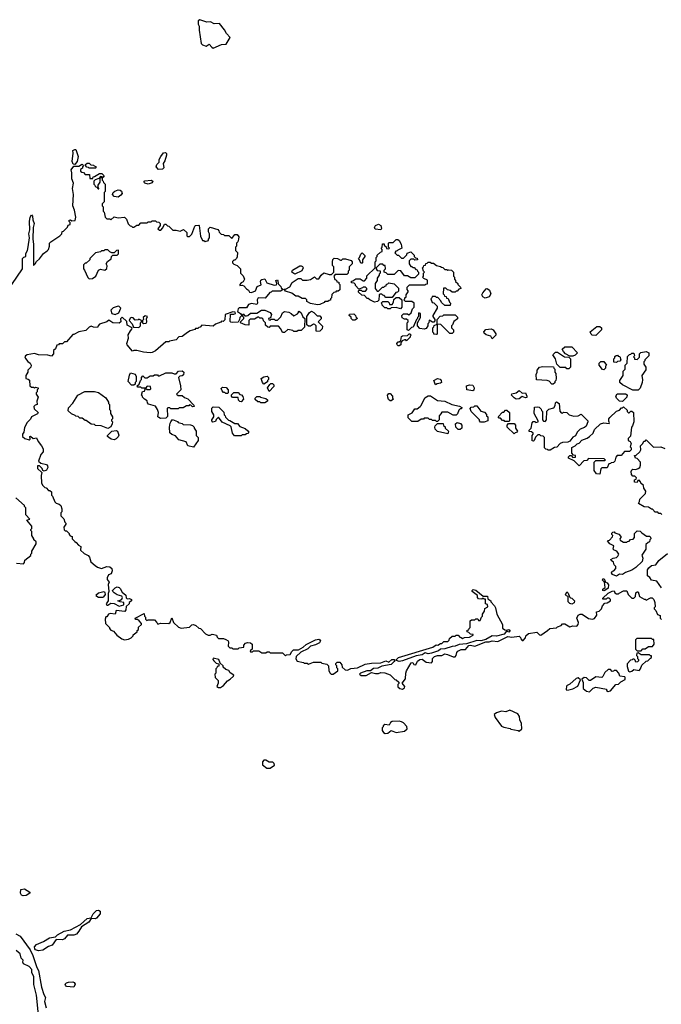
# Model space of a CAD drawing. Extents: x 2386423 to 2568864, y 578392 to 761999.
# Tile 427 of 454: x 2501622 to 2507830, y 703839 to 713368. Entities that reach past the tile are written whole.
import ezdxf

# ---------------------------------------------------------------- set-up
doc = ezdxf.new("R2010")
doc.units = 0

msp = doc.modelspace()

# ---------------------------------------------------------------- linework, layer by layer
at = {"layer": '0CON05XD'}
for points in [[(2503495, 713093.3), (2503575, 713126.2), (2503620.7, 713129.3), (2503660, 713195), (2503623.6, 713233.6), (2503605, 713270), (2503555, 713330), (2503505, 713327.5), (2503467, 713347), (2503433.6, 713343.6), (2503365, 713367.5), (2503347.5, 713355), (2503347.5, 713325), (2503357.5, 713305), (2503357.5, 713265), (2503378.3, 713138.3), (2503390, 713125), (2503425, 713110), (2503455, 713130), (2503480.7, 713100.7), (2503495, 713093.3)], [(2502155, 711967.5), (2502140.7, 711970.7), (2502129.2, 711995), (2502140, 712075), (2502137, 712103), (2502155, 712112.5), (2502165, 712110), (2502187.5, 712045), (2502177.5, 711995), (2502155, 711967.5)], [(2502965, 711917.5), (2502942.5, 711945), (2502950, 711965), (2502971.7, 711988.3), (2502972.5, 712015), (2502987.5, 712045), (2503015, 712077.5), (2503031.7, 712081.7), (2503041.7, 712071.7), (2503042.5, 712055), (2503025, 712000), (2503010, 711975), (2503017.5, 711935), (2503005, 711920), (2502965, 711917.5)], [(2501547.5, 710805), (2501650, 710955), (2501650, 711055), (2501661.7, 711068.3), (2501680, 711075), (2501680, 711105), (2501697.5, 711135), (2501705, 711170), (2501715.8, 711255), (2501711.1, 711295), (2501718.6, 711335), (2501715.6, 711415), (2501722.9, 711455), (2501735, 711480), (2501746.8, 711466.8), (2501749.1, 711429.1), (2501761.1, 711395), (2501753, 711357), (2501747.5, 711245), (2501754.4, 711194.4), (2501755, 710990), (2501772.5, 711005), (2501783.6, 711026.4), (2501815, 711052.5), (2501853.6, 711106.4), (2501889.3, 711130.7), (2501900, 711145), (2501910, 711175), (2501910, 711205), (2501921.7, 711218.3), (2502010, 711275), (2502030, 711295), (2502031.7, 711318.3), (2502045, 711320), (2502085, 711360), (2502091.7, 711378.3), (2502110, 711385), (2502110, 711405), (2502100, 711415), (2502101.7, 711428.3), (2502115, 711430), (2502125, 711420), (2502157.5, 711425), (2502165.9, 711455.9), (2502153.3, 711525), (2502137.5, 711565), (2502143.3, 711675), (2502131.4, 711735), (2502142, 711785), (2502126.8, 711826.8), (2502127.1, 711885), (2502120.8, 711915), (2502145, 711950), (2502195, 711950), (2502220, 711965), (2502225, 711970), (2502240, 711955), (2502230, 711945), (2502228.3, 711931.7), (2502211.7, 711918.3), (2502211.7, 711901.7), (2502221.7, 711891.7), (2502238.3, 711888.3), (2502255, 711870), (2502298.3, 711868.3), (2502301.7, 711831.7), (2502328.3, 711831.7), (2502331.7, 711848.3), (2502345, 711850), (2502395, 711880), (2502418.3, 711878.3), (2502440, 711855), (2502425, 711840), (2502418.3, 711848.3), (2502405, 711850), (2502388.3, 711831.7), (2502351.7, 711818.3), (2502340, 711805), (2502340, 711775), (2502350, 711765), (2502351.7, 711751.7), (2502368.3, 711748.3), (2502381.7, 711731.7), (2502388.3, 711731.7), (2502388.3, 711738.3), (2502380, 711740), (2502380, 711765), (2502400, 711795), (2502400, 711840), (2502420, 711840), (2502420, 711815), (2502430, 711805), (2502431.7, 711791.7), (2502450, 711775), (2502450, 711705), (2502440, 711695), (2502440, 711605), (2502420, 711585), (2502420, 711565), (2502430, 711555), (2502430, 711515), (2502440, 711505), (2502450, 711455), (2502465, 711440), (2502495, 711440), (2502505, 711430), (2502535, 711460), (2502575, 711448.8), (2502636.4, 711456.4), (2502657, 711437), (2502671.7, 711391.7), (2502691.7, 711371.7), (2502705, 711370), (2502715, 711360), (2502725, 711360), (2502755, 711380), (2502775, 711380), (2502795, 711400), (2502855, 711400), (2502865, 711410), (2502895, 711410), (2502905, 711420), (2502935, 711420), (2502945, 711410), (2502968.3, 711408.3), (2502980, 711395), (2502980, 711375), (2502960, 711345), (2502975, 711330), (2502988.3, 711331.7), (2503008.3, 711351.7), (2503021.7, 711388.3), (2503035, 711390), (2503051.7, 711371.7), (2503065, 711370), (2503105, 711330), (2503135, 711330), (2503175, 711320), (2503208.3, 711338.3), (2503238.3, 711308.3), (2503240, 711275), (2503245, 711270), (2503265, 711270), (2503288.3, 711291.7), (2503315, 711370), (2503323, 711377), (2503355, 711380), (2503360, 711375), (2503373, 711273), (2503391.7, 711231.7), (2503405, 711230), (2503415, 711220), (2503448.3, 711231.7), (2503450, 711245), (2503460, 711255), (2503460, 711295), (2503450, 711315), (2503450, 711345), (2503465, 711360), (2503538.3, 711338.3), (2503550, 711325), (2503551.7, 711311.7), (2503571.7, 711291.7), (2503595, 711290), (2503605, 711280), (2503645, 711280), (2503675, 711250), (2503705, 711290), (2503725, 711290), (2503742.5, 711265), (2503737.5, 711245)], [(2502355, 711930), (2502295, 711930), (2502288.3, 711938.3), (2502271.7, 711941.7), (2502260, 711955), (2502260, 711965), (2502275, 711980), (2502295, 711980), (2502311.7, 711961.7), (2502335, 711960), (2502341.7, 711951.7), (2502358.3, 711948.3), (2502360, 711935), (2502355, 711930)], [(2502865, 711774.2), (2502832, 711785), (2502824, 711795), (2502831.4, 711808.6), (2502893.6, 711813.6), (2502910, 711805), (2502905, 711790), (2502865, 711774.2)], [(2502575, 711651.2), (2502536.2, 711656.2), (2502520, 711675), (2502527.5, 711695), (2502541.7, 711708.3), (2502575, 711720), (2502595, 711718.8), (2502608.3, 711708.3), (2502612, 711685), (2502601.2, 711668.8), (2502575, 711651.2)], [(2505115, 711332.5), (2505060, 711340), (2505053.8, 711355), (2505064.4, 711375.6), (2505095, 711389.4), (2505117, 711377), (2505124.3, 711345.7), (2505115, 711332.5)], [(2503737.5, 711245), (2503731.7, 711218.3), (2503720, 711205), (2503720, 711175), (2503710, 711165), (2503710, 711135), (2503730, 711115), (2503727, 711073), (2503720, 711055), (2503705, 711040), (2503695, 711040), (2503681.7, 711028.3), (2503680, 711015), (2503695, 711000), (2503725, 710990), (2503760, 710955), (2503760, 710915), (2503785, 710890), (2503796.4, 710856.4), (2503785, 710830), (2503765, 710820), (2503752.5, 710805), (2503752.5, 710795), (2503775, 710797.5), (2503791.2, 710791.2), (2503815, 710762.5), (2503835, 710750), (2503845, 710730), (2503865, 710727.5), (2503902.5, 710745), (2503920, 710785), (2503958.3, 710801.7), (2503951.2, 710835), (2503954.3, 710845.7), (2503965.8, 710854.2), (2503995, 710858.8), (2504012, 710822), (2504085, 710797.5), (2504108.3, 710801.7), (2504110, 710815), (2504100, 710845), (2504115, 710850), (2504120, 710845), (2504121.7, 710811.7), (2504150, 710785), (2504151.7, 710771.7), (2504170, 710755), (2504145, 710740), (2504065, 710740), (2504055, 710730), (2504041.7, 710728.3), (2503997.5, 710672.5), (2503930, 710675), (2503920, 710655), (2503922.5, 710625), (2503915, 710610), (2503865, 710620), (2503835, 710610), (2503815, 710580), (2503745, 710580), (2503735, 710570), (2503730, 710545), (2503760, 710525), (2503770, 710505), (2503753, 710487), (2503750, 710465), (2503735, 710440), (2503685, 710437.5), (2503665, 710440), (2503658.3, 710448.3), (2503661.7, 710518.3), (2503695, 710517.5), (2503710, 710525), (2503707, 710537), (2503685, 710540), (2503610, 710515), (2503608.3, 710461.7), (2503591.7, 710448.3), (2503575, 710450), (2503568.3, 710441.7), (2503515, 710420), (2503495, 710400), (2503385, 710410), (2503368.3, 710391.7), (2503355, 710390), (2503345, 710380), (2503321.7, 710378.3), (2503315, 710370), (2503273, 710357), (2503245, 710340), (2503195, 710300), (2503161.7, 710298.3), (2503135, 710270), (2503073, 710257), (2503065, 710250), (2503035, 710250), (2502936.1, 710163.9), (2502905, 710146.7), (2502885, 710143.3), (2502820.7, 710150.7), (2502755, 710167.5), (2502725, 710167.5), (2502715, 710160), (2502661.7, 710221.7), (2502660, 710235), (2502673.3, 710285), (2502673, 710317), (2502693, 710357), (2502708.3, 710371.7), (2502710, 710385), (2502661.7, 710411.7), (2502658.3, 710448.3), (2502615, 710490), (2502598.3, 710471.7), (2502600, 710445), (2502585, 710430), (2502523.6, 710433.6), (2502485, 710460), (2502465, 710443.3), (2502395, 710420), (2502380, 710405), (2502375, 710390), (2502335, 710392.5), (2502315, 710402.5), (2502295, 710392.5), (2502261.7, 710358.3), (2502193, 710347), (2502145, 710320), (2502135, 710320), (2502075, 710250), (2502055, 710250), (2502035, 710230), (2502005, 710230), (2501998.3, 710221.7), (2501981.7, 710218.3), (2501968.3, 710181.7), (2501950, 710165), (2501950, 710135), (2501928.8, 710111.2), (2501895, 710120), (2501805, 710123.8), (2501765, 710136.2), (2501695, 710123.8), (2501677.5, 710115), (2501672.5, 710105), (2501679.3, 710089.3), (2501700.7, 710060.7), (2501723, 710043), (2501732.5, 710025), (2501730, 710005), (2501700, 709975), (2501700, 709955), (2501680, 709925), (2501680, 709895), (2501705, 709890), (2501718.3, 709878.3), (2501720, 709825), (2501735, 709810), (2501755, 709810), (2501765, 709800), (2501775, 709810), (2501800, 709805), (2501800, 709795), (2501790, 709785), (2501790, 709765), (2501780, 709755), (2501780, 709745), (2501800, 709715), (2501787.5, 709675), (2501790, 709645), (2501771.7, 709638.3), (2501760, 709625), (2501761.7, 709601.7), (2501800, 709565), (2501795, 709552.5), (2501737.5, 709525), (2501725, 709500), (2501695, 709470), (2501668.3, 709421.7), (2501662.5, 709375), (2501650, 709355), (2501650, 709335), (2501673, 709313), (2501715, 709300), (2501721.7, 709308.3), (2501720, 709335), (2501725, 709337.5), (2501753, 709313), (2501785, 709320), (2501800, 709285), (2501832.5, 709245), (2501847.5, 709215), (2501850, 709185), (2501825, 709160), (2501802.5, 709095), (2501826.7, 709076.7), (2501882.8, 709062.8), (2501891.5, 709051.5), (2501893.5, 709035), (2501882.2, 709007.8), (2501859.3, 708999.3), (2501846.1, 709006.1), (2501838, 709025), (2501815, 709050), (2501795, 709050), (2501795, 709022.5), (2501837.5, 708985), (2501830, 708955), (2501833, 708883), (2501845, 708860), (2501865, 708840), (2501878.3, 708838.3), (2501901.7, 708811.7), (2501915, 708810), (2501928.3, 708798.3), (2501930, 708765), (2501940, 708755), (2501961.7, 708701.7), (2501975, 708690), (2502005, 708680), (2502020, 708665), (2502030, 708635), (2502030, 708605), (2502020, 708595), (2502020, 708565), (2502048.3, 708538.3), (2502060, 708505), (2502070, 708495), (2502070, 708485), (2502050, 708455), (2502051.7, 708431.7), (2502061.7, 708421.7), (2502075, 708420), (2502100, 708395), (2502100, 708385), (2502111.7, 708371.7), (2502130, 708365), (2502130, 708345), (2502155, 708317.5), (2502169.3, 708309.3), (2502191.7, 708281.7), (2502215, 708270), (2502210, 708235), (2502245, 708202.5), (2502283, 708183), (2502296.7, 708165), (2502311.7, 708121.7), (2502353.3, 708085), (2502375, 708068), (2502415, 708056.2), (2502465, 708076.7), (2502495, 708071.2), (2502513.3, 708055), (2502516.2, 708035), (2502507.5, 708005), (2502480, 707995), (2502467.5, 707965), (2502468.3, 707948.3), (2502487.5, 707925), (2502477, 707903), (2502483.3, 707835), (2502476.7, 707815), (2502476.7, 707743.3), (2502457.5, 707715), (2502465, 707702.5), (2502475, 707702.5), (2502505, 707720), (2502537, 707717), (2502585, 707692.5), (2502630, 707705), (2502628.3, 707728.3), (2502593, 707733), (2502570, 707745), (2502595, 707750), (2502610, 707760), (2502617.5, 707775), (2502609.3, 707789.3), (2502565, 707802.5), (2502535, 707820), (2502522.5, 707835), (2502520, 707845), (2502545, 707870), (2502565, 707877.5), (2502583.6, 707873.6), (2502595, 707862.5), (2502615, 707827.5), (2502648.3, 707798.3), (2502653, 707773), (2502661.7, 707761.7), (2502685, 707767.5), (2502702.5, 707755), (2502702.5, 707745), (2502681.7, 707728.3), (2502680, 707715), (2502653, 707687), (2502650, 707655), (2502638.3, 707641.7), (2502555, 707650), (2502547, 707613), (2502498.3, 707621.7), (2502480, 707615), (2502465, 707590), (2502455, 707590), (2502447.5, 707565), (2502453, 707523), (2502490, 707485), (2502490, 707475), (2502505, 707460), (2502529.3, 707449.3), (2502560.7, 707410.7), (2502610, 707375), (2502635, 707367.5), (2502675, 707372.5), (2502700, 707385), (2502720, 707405), (2502720, 707415), (2502760, 707445), (2502760, 707455), (2502770, 707465), (2502771.7, 707488.3), (2502800, 707515), (2502800, 707525), (2502779.3, 707549.3), (2502761.7, 707561.7), (2502743, 707563), (2502740, 707575), (2502825, 707620), (2502830, 707595), (2502840, 707585), (2502840, 707565), (2502851.7, 707551.7), (2502865, 707560), (2502925, 707560), (2502950, 707535), (2502955, 707520), (2502968.3, 707521.7), (2502985, 707527.5), (2503065, 707522.5), (2503077, 707533), (2503095, 707580), (2503110, 707535), (2503158.3, 707488.3), (2503185, 707480), (2503265, 707487.5), (2503287.5, 707512.5), (2503305, 707513.3), (2503326.2, 707506.2), (2503355, 707480), (2503370, 707475), (2503420, 707425), (2503445, 707412.5), (2503465, 707410), (2503485, 707420), (2503501.7, 707418.3), (2503525, 707410), (2503531.7, 707391.7), (2503545, 707380), (2503595, 707377.5), (2503615, 707370), (2503637.5, 707355), (2503642.5, 707345), (2503640, 707305), (2503655, 707290), (2503675, 707290), (2503685, 707280), (2503735, 707280), (2503745, 707290), (2503790, 707295), (2503790, 707315), (2503806.4, 707333.6), (2503825, 707340), (2503855, 707337.5), (2503870, 707325), (2503870, 707275), (2503851.7, 707258.3), (2503855, 707250), (2503875, 707250), (2503885, 707260), (2503935, 707260), (2503965, 707240), (2504005, 707240), (2504015, 707250), (2504035, 707250), (2504045, 707240), (2504165, 707240), (2504192.5, 707212.5), (2504205, 707220), (2504240, 707225), (2504255.9, 707254.1), (2504272.3, 707267.7), (2504319.5, 707270.5), (2504365, 707296.2), (2504395, 707321.4), (2504483.9, 707366.1), (2504515, 707373.3), (2504527.4, 707367.4), (2504531.9, 707355), (2504523.1, 707336.9), (2504485, 707316.7), (2504435.7, 707304.3), (2504410.9, 707279.1), (2504343.8, 707246.2), (2504297.5, 707205), (2504293, 707183), (2504308.3, 707158.3), (2504367, 707147), (2504375, 707140), (2504405, 707140), (2504415, 707130), (2504465, 707150), (2504535, 707150), (2504545, 707140), (2504595, 707130), (2504610, 707115), (2504612.5, 707065), (2504625, 707042.5), (2504635, 707033.8), (2504655, 707034.2), (2504700, 707065), (2504700, 707085), (2504690, 707095), (2504690, 707115), (2504680, 707125), (2504681.7, 707138.3), (2504695, 707150), (2504718.3, 707148.3), (2504740, 707125), (2504741.7, 707101.7), (2504770, 707075), (2504793.6, 707073.6), (2504825, 707090), (2504890, 707095), (2504965, 707130), (2505025, 707140), (2505115, 707143.3), (2505165, 707162.5), (2505195, 707150), (2505224.1, 707175.9), (2505246.1, 707176.1), (2505252.5, 707165), (2505246.7, 707155), (2505215, 707127.5), (2505125, 707112.5), (2505088.3, 707091.7), (2505045, 707088.8), (2505015, 707066.7), (2504980, 707065), (2504920, 707045), (2504910, 707035), (2504925, 707020), (2504975, 707020), (2505025, 707050), (2505065, 707040), (2505095, 707040), (2505115, 707050), (2505155, 707047.5), (2505207, 707027), (2505251.7, 706981.7), (2505265, 706980), (2505290, 706955), (2505290, 706945), (2505280, 706935), (2505281.7, 706911.7), (2505300, 706895), (2505325, 706887.5), (2505345, 706900), (2505350, 706915), (2505323, 706947), (2505355, 706990), (2505356.7, 707045), (2505363.3, 707065), (2505410, 707145), (2505425, 707147.5), (2505437, 707127), (2505455, 707122.5), (2505470, 707160), (2505494.2, 707175.8), (2505515, 707178.8), (2505555, 707150), (2505607, 707143), (2505617.5, 707155), (2505616.7, 707185), (2505636.2, 707206.2)], [(2505055, 710632.5), (2505010, 710655), (2504995, 710670), (2504985, 710670), (2504958.3, 710698.3), (2504931.7, 710701.7), (2504901.7, 710731.7), (2504900, 710745), (2504905, 710750), (2504925, 710750), (2504935, 710740), (2504968.3, 710741.7), (2504980, 710755), (2504980, 710765), (2504968.3, 710778.3), (2504945, 710780), (2504938.3, 710771.7), (2504905, 710760), (2504870, 710795), (2504870, 710805), (2504858.3, 710818.3), (2504831.7, 710821.7), (2504831.7, 710838.3), (2504845, 710840), (2504875, 710860), (2504915, 710860), (2504945, 710840), (2504958.3, 710841.7), (2504980, 710865), (2504981.7, 710888.3), (2505060, 710965), (2505060, 711025), (2505070, 711035), (2505070, 711065), (2505080, 711075), (2505081.7, 711088.3), (2505111.7, 711118.3), (2505130, 711125), (2505130, 711145), (2505120, 711155), (2505130, 711165), (2505131.7, 711198.3), (2505148.3, 711198.3), (2505150, 711185), (2505168.3, 711168.3), (2505171.7, 711151.7), (2505195, 711150), (2505200, 711155), (2505190, 711165), (2505190, 711205), (2505195, 711210), (2505235, 711212.5), (2505265, 711240), (2505281.7, 711241.7), (2505295, 711230), (2505312.5, 711195), (2505320, 711155), (2505281.7, 711138.3), (2505275, 711130), (2505261.7, 711128.3), (2505251.7, 711111.7), (2505275, 711090), (2505288.3, 711088.3), (2505315, 711060), (2505335, 711060), (2505368.3, 711091.7), (2505371.7, 711108.3), (2505405, 711120), (2505438.3, 711088.3), (2505440, 711075), (2505451.7, 711061.7), (2505468.3, 711058.3), (2505470, 711045), (2505445, 711040), (2505435, 711050), (2505405, 711050), (2505390, 711035), (2505390, 711005), (2505405, 710980), (2505415, 710980), (2505425, 710970), (2505438.3, 710968.3), (2505455, 710950), (2505468.3, 710948.3), (2505470, 710935), (2505480, 710925), (2505480, 710905), (2505445, 710870), (2505405, 710870), (2505375, 710890), (2505345, 710890), (2505308.3, 710938.3), (2505285, 710940), (2505245, 710900), (2505185, 710900), (2505168.3, 710918.3), (2505150, 710925), (2505150, 710945), (2505160, 710955), (2505158.3, 710988.3), (2505145, 710990), (2505135, 711000), (2505105, 711000), (2505070, 710965), (2505070, 710955), (2505081.7, 710941.7), (2505108.3, 710938.3), (2505110, 710915), (2505100, 710905), (2505100, 710895), (2505080, 710865), (2505080, 710845), (2505060, 710815), (2505060, 710765), (2505081.7, 710741.7), (2505095, 710740), (2505131.7, 710778.3), (2505145, 710780), (2505155, 710790), (2505168.3, 710791.7), (2505171.7, 710808.3), (2505185, 710810), (2505195, 710820), (2505245, 710810), (2505288.3, 710768.3), (2505288.3, 710741.7), (2505278.3, 710731.7), (2505261.7, 710728.3), (2505225, 710680), (2505165, 710680), (2505148.3, 710698.3), (2505135, 710700), (2505125, 710710), (2505105, 710710), (2505100, 710705), (2505098.3, 710651.7), (2505085, 710640), (2505055, 710632.5)], [(2502295, 710860), (2502325, 710862.5), (2502360, 710885), (2502385, 710942.5), (2502405, 710952.5), (2502445, 710942.5), (2502465, 710960), (2502467.5, 710985), (2502460, 711005), (2502473, 711027), (2502506.4, 711053.6), (2502510, 711075), (2502521.7, 711088.3), (2502565, 711090), (2502578.3, 711101.7), (2502578.3, 711138.3), (2502560, 711135), (2502535, 711110), (2502515, 711110), (2502495, 711120), (2502475, 711140), (2502445, 711140), (2502435, 711130), (2502415, 711130), (2502405, 711120), (2502355, 711110), (2502300, 711055), (2502300, 711045), (2502265, 711010), (2502255, 711010), (2502240, 710995), (2502240, 710955), (2502250, 710945), (2502281.7, 710871.7), (2502295, 710860)], [(2504505, 710607.5), (2504435, 710620), (2504401.7, 710641.7), (2504400, 710655), (2504388.3, 710668.3), (2504355, 710670), (2504315, 710692.5), (2504293, 710693), (2504255, 710722.5), (2504195, 710740), (2504181.7, 710758.3), (2504195, 710760), (2504236.4, 710783.6), (2504257.5, 710825), (2504315, 710862.5), (2504341.7, 710861.7), (2504358.3, 710848.3), (2504405, 710847.5), (2504437, 710853), (2504475, 710877.5), (2504495, 710860), (2504515, 710860), (2504537.5, 710895), (2504565, 710917.5), (2504615, 710900), (2504638.3, 710901.7), (2504660, 710925), (2504660, 710975), (2504648.3, 710988.3), (2504647.5, 711025), (2504653, 711047), (2504665, 711060), (2504697, 711057), (2504725, 711040), (2504735, 711040), (2504748.3, 711051.7), (2504775, 711052.5), (2504828.3, 711038.3), (2504840, 711025), (2504840, 711005), (2504810, 710975), (2504810, 710945), (2504800, 710935), (2504800, 710915), (2504788.3, 710901.7), (2504675, 710900), (2504660, 710885), (2504671.7, 710851.7), (2504688.3, 710848.3), (2504691.7, 710831.7), (2504708.3, 710828.3), (2504710, 710815), (2504720, 710805), (2504718.3, 710751.7), (2504705, 710740), (2504685, 710740), (2504678.3, 710731.7), (2504661.7, 710728.3), (2504641.7, 710708.3), (2504640, 710675), (2504630, 710665), (2504628.3, 710651.7), (2504615, 710650), (2504605, 710640), (2504575, 710640), (2504568.3, 710631.7), (2504525, 710612.5), (2504505, 710607.5)], [(2504935, 711010), (2504921.7, 711011.7), (2504910, 711045), (2504900, 711055), (2504910, 711065), (2504921.7, 711098.3), (2504935, 711110), (2504960, 711085), (2504960, 711075), (2504940, 711045), (2504940, 711015), (2504935, 711010)], [(2504285, 710904.2), (2504256, 710925), (2504260, 710945), (2504333.3, 710986.7), (2504346.7, 710986.7), (2504358.7, 710978.7), (2504364.2, 710965), (2504352.9, 710937.1), (2504285, 710904.2)], [(2505385, 710360), (2505370, 710365), (2505370, 710435), (2505380, 710445), (2505380, 710455), (2505365, 710470), (2505345, 710470), (2505321.7, 710481.7), (2505320, 710505), (2505335, 710520), (2505375, 710520), (2505388.3, 710511.7), (2505408.3, 710531.7), (2505421.7, 710568.3), (2505440, 710585), (2505440, 710625), (2505415, 710640), (2505355, 710640), (2505340, 710655), (2505350, 710665), (2505350, 710675), (2505360, 710685), (2505360, 710705), (2505380, 710735), (2505380, 710745), (2505370, 710755), (2505371.7, 710778.3), (2505395, 710800), (2505545, 710800), (2505551.7, 710808.3), (2505568.3, 710811.7), (2505568.3, 710848.3), (2505531.7, 710861.7), (2505520, 710875), (2505530, 710885), (2505530, 710915), (2505540, 710925), (2505530, 710935), (2505520, 710965), (2505530, 710975), (2505531.7, 710988.3), (2505548.3, 710991.7), (2505551.7, 711008.3), (2505565, 711010), (2505575, 711020), (2505595, 711020), (2505605, 711010), (2505625, 711010), (2505655, 710990), (2505695, 710980), (2505701.7, 710971.7), (2505715, 710970), (2505735, 710950), (2505755, 710950), (2505765, 710942.5), (2505772.5, 710947.5), (2505800, 710945), (2505820, 710925), (2505820, 710885), (2505830, 710875), (2505830, 710855), (2505840, 710845), (2505840, 710835), (2505860, 710815), (2505860, 710805), (2505888.3, 710778.3), (2505890, 710765), (2505871.7, 710758.3), (2505855, 710740), (2505845, 710740), (2505835, 710730), (2505805, 710730), (2505787, 710747), (2505761.7, 710751.7), (2505745, 710770), (2505721.7, 710768.3), (2505720, 710715), (2505730, 710705), (2505731.7, 710691.7), (2505748.3, 710688.3), (2505751.7, 710671.7), (2505768.3, 710668.3), (2505780, 710635), (2505790, 710625), (2505788.3, 710601.7), (2505735, 710600), (2505701.7, 710631.7), (2505698.3, 710648.3), (2505668.3, 710678.3), (2505655, 710680), (2505645, 710690), (2505611.7, 710688.3), (2505610, 710675), (2505600, 710665), (2505611.7, 710631.7), (2505628.3, 710628.3), (2505660, 710595), (2505660, 710575), (2505620, 710505), (2505620, 710495), (2505640, 710465), (2505638.3, 710451.7), (2505628.3, 710441.7), (2505615, 710440), (2505585, 710460), (2505580, 710435), (2505570, 710425), (2505570, 710405), (2505555, 710380), (2505535, 710372.5), (2505495, 710380), (2505470, 710405), (2505470, 710435), (2505500, 710485), (2505500, 710525), (2505485, 710530), (2505480, 710525), (2505480, 710495), (2505470, 710485), (2505470, 710475), (2505460, 710465), (2505428.3, 710391.7), (2505411.7, 710388.3), (2505385, 710360)], [(2506125, 710674), (2506102.5, 710685), (2506093.8, 710705), (2506102, 710725), (2506135, 710763.3), (2506145, 710767.5), (2506169.2, 710749.2), (2506181.2, 710715), (2506163, 710687), (2506125, 710674)], [(2505305, 710570), (2505265, 710582.5), (2505215, 710580), (2505205, 710570), (2505185, 710570), (2505175, 710580), (2505155, 710580), (2505130, 710605), (2505130, 710615), (2505120, 710625), (2505135, 710640), (2505185, 710640), (2505198.3, 710628.3), (2505201.7, 710611.7), (2505225, 710610), (2505240, 710635), (2505241.7, 710658.3), (2505265, 710680), (2505295, 710680), (2505320, 710655), (2505320, 710585), (2505305, 710570)], [(2502545, 710513.3), (2502580.7, 710529.3), (2502600, 710575), (2502585, 710593.3), (2502575, 710596.2), (2502525, 710580), (2502502.5, 710555), (2502513.3, 710523.3), (2502545, 710513.3)], [(2502775, 710390), (2502790, 710405), (2502790, 710435), (2502800, 710445), (2502800, 710455), (2502775, 710470), (2502767, 710463), (2502738.3, 710458.3), (2502721.2, 710481.2), (2502705, 710486), (2502690.8, 710479.2), (2502680, 710455), (2502710, 710425), (2502721.7, 710391.7), (2502775, 710390)], [(2502818.3, 710428.3), (2502845, 710430), (2502852.5, 710445), (2502848.3, 710471.7), (2502860, 710495), (2502835, 710502.5), (2502817.5, 710485), (2502820, 710465), (2502810, 710455), (2502810, 710435), (2502818.3, 710428.3)], [(2504185, 710340), (2504165, 710340), (2504150, 710375), (2504125, 710400), (2504045, 710400), (2504035, 710390), (2504021.7, 710391.7), (2504001.7, 710411.7), (2504000, 710435), (2503981.7, 710451.7), (2503978.3, 710468.3), (2503968.3, 710478.3), (2503945, 710480), (2503935, 710490), (2503925, 710490), (2503895, 710470), (2503851.7, 710468.3), (2503840, 710455), (2503838.3, 710411.7), (2503803, 710413), (2503760, 710435), (2503761.7, 710448.3), (2503790, 710475), (2503790, 710485), (2503780, 710495), (2503780, 710515), (2503785, 710520), (2503801.7, 710501.7), (2503815, 710500), (2503830, 710505), (2503853.6, 710526.4), (2503915, 710527.5), (2503963, 710557), (2503995, 710557.5), (2504045, 710532.5), (2504057.5, 710515), (2504048.3, 710481.7), (2504030, 710475), (2504031.7, 710461.7), (2504045, 710460), (2504055, 710470), (2504085, 710470), (2504095, 710460), (2504115, 710460), (2504148.3, 710491.7), (2504165, 710530), (2504185, 710542.5), (2504225, 710537.5), (2504250, 710525), (2504275, 710500), (2504309.3, 710520.7), (2504320, 710535), (2504320, 710545), (2504327, 710547), (2504345, 710530), (2504361.7, 710491.7), (2504380, 710475), (2504378.3, 710391.7), (2504345, 710360), (2504315, 710360), (2504305, 710350), (2504275, 710350), (2504265, 710360), (2504215, 710370), (2504185, 710340)], [(2504495, 710350), (2504490, 710355), (2504490, 710405), (2504478.3, 710418.3), (2504465, 710420), (2504435, 710400), (2504415, 710400), (2504400, 710415), (2504400, 710495), (2504427.5, 710535), (2504445, 710547.5), (2504467.5, 710535), (2504501.7, 710501.7), (2504525, 710500), (2504540, 710485), (2504538.3, 710471.7), (2504510, 710445), (2504551.7, 710401.7), (2504550, 710375), (2504525, 710352.5), (2504495, 710350)], [(2504865, 710460), (2504845, 710460), (2504830, 710475), (2504828.3, 710488.3), (2504810, 710505), (2504811.7, 710518.3), (2504855, 710520), (2504870, 710505), (2504873, 710493), (2504890, 710475), (2504865, 710460)], [(2505805, 710330), (2505785, 710330), (2505698.3, 710418.3), (2505660, 710420), (2505660, 710465), (2505691.7, 710498.3), (2505715, 710500), (2505725, 710510), (2505835, 710510), (2505858.3, 710488.3), (2505858.3, 710471.7), (2505821.7, 710448.3), (2505810, 710415), (2505800, 710405), (2505800, 710385), (2505820, 710365), (2505820, 710345), (2505805, 710330)], [(2505655, 710320), (2505630, 710325), (2505630, 710335), (2505620, 710345), (2505620, 710385), (2505630, 710395), (2505631.7, 710408.3), (2505660, 710420), (2505660, 710325), (2505655, 710320)], [(2506195, 710280), (2506180, 710305), (2506136.6, 710316.6), (2506116.2, 710335), (2506113, 710347), (2506131.7, 710368.3), (2506185, 710376.2), (2506203.3, 710365), (2506228.3, 710328.3), (2506230, 710315), (2506195, 710280)], [(2507195, 710310), (2507160, 710315), (2507150, 710325), (2507143, 710347), (2507205, 710397.5), (2507235, 710397.5), (2507250, 710385), (2507250, 710365), (2507195, 710310)], [(2505295, 710210), (2505285, 710210), (2505275, 710220), (2505272.5, 710235), (2505285, 710250), (2505295, 710250), (2505308.3, 710261.7), (2505315, 710300), (2505325, 710307.5), (2505375, 710310), (2505391.7, 710328.3), (2505398.3, 710328.3), (2505410, 710315), (2505400, 710305), (2505400, 710295), (2505365, 710260), (2505358.3, 710268.3), (2505345, 710270), (2505321.7, 710258.3), (2505310, 710245), (2505308.3, 710221.7), (2505295, 710210)], [(2506945, 710110), (2506903.3, 710133.3), (2506882.5, 710155), (2506871.7, 710178.3), (2506895, 710200), (2506965, 710200), (2507020, 710145), (2506995, 710120), (2506975, 710112.5), (2506945, 710110)], [(2506935, 709990), (2506915, 709990), (2506905, 710000), (2506853, 710003), (2506820, 710035), (2506807, 710087), (2506780, 710125), (2506805, 710150), (2506825, 710150), (2506893.9, 710103.9), (2506935, 710100), (2506950, 710085), (2506950, 710005), (2506935, 709990)], [(2507395, 710050), (2507371.7, 710051.7), (2507370, 710085), (2507380, 710095), (2507381.7, 710108.3), (2507391.7, 710118.3), (2507405, 710120), (2507411.7, 710111.7), (2507428.3, 710108.3), (2507440, 710075), (2507428.3, 710061.7), (2507405, 710060), (2507395, 710050)], [(2507555, 709782.5), (2507453, 709833), (2507430, 709855), (2507430, 709875), (2507460, 709925), (2507460, 709965), (2507480, 709985), (2507480, 710025), (2507500, 710045), (2507501.7, 710108.3), (2507521.7, 710128.3), (2507535, 710130), (2507545, 710140), (2507565, 710140), (2507570, 710115), (2507560, 710105), (2507570, 710095), (2507571.7, 710081.7), (2507595, 710080), (2507618.3, 710101.7), (2507620, 710135), (2507631.7, 710148.3), (2507685, 710157.5), (2507710, 710145), (2507710, 710115), (2507670, 710075), (2507670, 710065), (2507660, 710055), (2507660, 710035), (2507680, 710005), (2507681.7, 709978.3), (2507640, 709925), (2507648.3, 709881.7), (2507646.2, 709855), (2507625, 709802.5), (2507605, 709783.3), (2507555, 709782.5)], [(2506785, 709840), (2506771.7, 709841.7), (2506745, 709870), (2506727, 709877), (2506621.7, 709881.7), (2506620, 709935), (2506630, 709955), (2506630, 709975), (2506650, 710005), (2506685, 710012.5), (2506788.3, 710008.3), (2506790, 709995), (2506800, 709985), (2506800, 709955), (2506810, 709945), (2506812.5, 709895), (2506810, 709875), (2506800, 709865), (2506798.3, 709851.7), (2506785, 709840)], [(2507275, 709980), (2507261.7, 709981.7), (2507230, 710025), (2507230, 710045), (2507245, 710060), (2507275, 710060), (2507300, 710025), (2507290, 710015), (2507290, 709995), (2507275, 709980)], [(2502725, 709830), (2502705, 709830), (2502672.5, 709865), (2502683, 709927), (2502695, 709950), (2502738.3, 709938.3), (2502750, 709915), (2502750, 709865), (2502740, 709855), (2502738.3, 709841.7), (2502725, 709830)], [(2502985, 709507.5), (2502967, 709517), (2502960, 709525), (2502966.1, 709566.1), (2502956.7, 709595), (2502936.4, 709626.4), (2502867, 709647), (2502858.3, 709658.3), (2502855, 709680), (2502830, 709695), (2502810, 709715), (2502810, 709725), (2502800, 709735), (2502811.7, 709768.3), (2502828.3, 709771.7), (2502840, 709800), (2502855, 709790), (2502885, 709790), (2502890, 709795), (2502888.3, 709818.3), (2502855, 709820), (2502840, 709800), (2502805, 709800), (2502795, 709810), (2502761.7, 709811.7), (2502760, 709825), (2502778.3, 709841.7), (2502790, 709875), (2502800, 709885), (2502800, 709905), (2502815, 709920), (2502831.7, 709901.7), (2502855, 709900), (2502885, 709920), (2502915, 709920), (2502925, 709930), (2502955, 709930), (2502961.7, 709921.7), (2502975, 709920), (2503035, 709950), (2503095, 709950), (2503115, 709940), (2503135, 709940), (2503160, 709965), (2503195, 709970), (2503210, 709955), (2503208.3, 709931.7), (2503195, 709920), (2503171.7, 709918.3), (2503160, 709905), (2503177.5, 709825), (2503180, 709785), (2503140, 709745), (2503155, 709730), (2503195, 709730), (2503215, 709710), (2503248.3, 709698.3), (2503308.3, 709638.3), (2503310, 709625), (2503295, 709620), (2503278.3, 709638.3), (2503265, 709640), (2503258.3, 709631.7), (2503235, 709630), (2503205, 709610), (2503165, 709610), (2503155, 709602.5), (2503085, 709600), (2503075, 709610), (2503055, 709610), (2503050, 709605), (2503051.7, 709528.3), (2503035, 709510), (2502985, 709507.5)], [(2503985, 709840), (2503970, 709855), (2503960, 709895), (2503985, 709912.5), (2504017, 709917), (2504030, 709905), (2504030, 709885), (2504020, 709875), (2504018.3, 709861.7), (2503985, 709840)], [(2505645, 709832.5), (2505627.5, 709875), (2505665, 709896), (2505688.8, 709888.8), (2505700, 709875), (2505702.5, 709857.5), (2505695, 709850), (2505660, 709845), (2505645, 709832.5)], [(2503635, 709750), (2503615, 709750), (2503608.3, 709758.3), (2503595, 709760), (2503580, 709775), (2503571.7, 709798.3), (2503585, 709810), (2503618.3, 709808.3), (2503640, 709785), (2503640, 709755), (2503635, 709750)], [(2504035, 709770), (2504020, 709805), (2504041.7, 709838.3), (2504053, 709847), (2504067, 709847), (2504082.5, 709835), (2504081.7, 709818.3), (2504035, 709770)], [(2506005, 709776.7), (2505947.5, 709785), (2505946.7, 709823.3), (2505975, 709833.8), (2506005, 709831.2), (2506018, 709805), (2506015, 709782.5), (2506005, 709776.7)], [(2502475, 709412.5), (2502411.7, 709438.3), (2502355, 709440), (2502345, 709450), (2502313, 709453), (2502265, 709490), (2502255, 709490), (2502225, 709510), (2502205, 709510), (2502188.3, 709528.3), (2502165, 709530), (2502158.3, 709538.3), (2502121.7, 709551.7), (2502091.7, 709581.7), (2502095, 709610), (2502137.5, 709655), (2502185, 709732.5), (2502250.7, 709769.3), (2502345, 709770), (2502385, 709760), (2502456.4, 709706.4), (2502480, 709665), (2502481.7, 709651.7), (2502490, 709645), (2502490, 709595), (2502500, 709585), (2502500, 709555), (2502520, 709525), (2502520, 709505), (2502510, 709495), (2502510, 709485), (2502520, 709475), (2502517.5, 709455), (2502503, 709427), (2502475, 709412.5)], [(2503765, 709670), (2503751.7, 709671.7), (2503740, 709685), (2503735, 709710), (2503681.7, 709711.7), (2503670, 709725), (2503671.7, 709738.3), (2503695, 709760), (2503735, 709760), (2503751.7, 709741.7), (2503768.3, 709738.3), (2503781.7, 709721.7), (2503787.5, 709695), (2503765, 709670)], [(2503995, 709660), (2503955, 709660), (2503945, 709670), (2503925, 709670), (2503901.7, 709691.7), (2503900, 709705), (2503915, 709720), (2503945, 709720), (2503953, 709713), (2504005, 709700), (2504018.3, 709688.3), (2504020, 709675), (2503995, 709660)], [(2505215, 709680), (2505205, 709680), (2505191.7, 709691.7), (2505183, 709713), (2505180, 709735), (2505195, 709750), (2505205, 709750), (2505230, 709725), (2505230, 709705), (2505240, 709695), (2505215, 709680)], [(2505665, 709480), (2505655, 709480), (2505645, 709490), (2505615, 709490), (2505607, 709497), (2505588.3, 709498.3), (2505575, 709510), (2505535, 709510), (2505528.3, 709501.7), (2505505, 709500), (2505475, 709480), (2505415, 709480), (2505380, 709515), (2505380, 709545), (2505418.3, 709561.7), (2505445, 709600), (2505467, 709603), (2505496.4, 709623.6), (2505507.5, 709635), (2505540.7, 709709.3), (2505575, 709726.7), (2505596.4, 709726.4), (2505663, 709683), (2505737, 709677), (2505803, 709643), (2505877, 709627), (2505900, 709615), (2505898.3, 709601.7), (2505885, 709600), (2505871.7, 709588.3), (2505858.3, 709551.7), (2505845, 709540), (2505815, 709540), (2505765, 709570), (2505705, 709570), (2505698.3, 709551.7), (2505680, 709535), (2505680, 709495), (2505665, 709480)], [(2506425, 709696.2), (2506405, 709706.7), (2506380, 709735), (2506383.3, 709746.7), (2506425, 709756.2), (2506455, 709777.5), (2506485, 709752.5), (2506515, 709757.5), (2506530, 709725), (2506528.8, 709711.2), (2506515, 709708.8), (2506485, 709720), (2506455, 709698.8), (2506425, 709696.2)], [(2507455, 709672.5), (2507425, 709676.7), (2507396.7, 709705), (2507390, 709725), (2507401.7, 709748.3), (2507485, 709747.5), (2507498.3, 709738.3), (2507497.5, 709715), (2507455, 709672.5)], [(2503765, 709340), (2503701.7, 709341.7), (2503680, 709365), (2503668.3, 709428.3), (2503658.3, 709438.3), (2503581.7, 709471.7), (2503545, 709520), (2503521.7, 709498.3), (2503515, 709480), (2503491.7, 709471.7), (2503480, 709485), (2503480, 709495), (2503500, 709525), (2503500, 709545), (2503480, 709575), (2503481.7, 709608.3), (2503495, 709620), (2503548.3, 709618.3), (2503598.3, 709568.3), (2503600, 709545), (2503610, 709535), (2503611.7, 709521.7), (2503641.7, 709491.7), (2503655, 709490), (2503705, 709460), (2503728.3, 709458.3), (2503751.7, 709431.7), (2503805, 709410), (2503828.3, 709388.3), (2503840, 709375), (2503828.3, 709361.7), (2503815, 709360), (2503805, 709350), (2503775, 709350), (2503765, 709340)], [(2506081.7, 709471.7), (2506070, 709485), (2506070, 709495), (2505990, 709575), (2505980, 709605), (2505991.7, 709618.3), (2506015, 709620), (2506025, 709630), (2506045, 709630), (2506085, 709580), (2506118.3, 709568.3), (2506138.3, 709548.3), (2506140, 709535), (2506150, 709525), (2506150, 709485), (2506115, 709473.3), (2506081.7, 709471.7)], [(2506735, 709200), (2506728.3, 709208.3), (2506711.7, 709211.7), (2506700, 709225), (2506700, 709325), (2506688.3, 709338.3), (2506665, 709340), (2506655, 709350), (2506635, 709350), (2506611.7, 709328.3), (2506600, 709295), (2506595, 709290), (2506581.7, 709291.7), (2506580, 709345), (2506590, 709355), (2506590, 709365), (2506575, 709380), (2506551.7, 709381.7), (2506550, 709395), (2506570, 709415), (2506580, 709465), (2506591.7, 709478.3), (2506605, 709480), (2506615, 709470), (2506640, 709475), (2506640, 709485), (2506600, 709555), (2506601.7, 709618.3), (2506631.7, 709621.7), (2506647, 709617), (2506668.3, 709598.3), (2506670, 709585), (2506680, 709575), (2506680, 709495), (2506691.7, 709481.7), (2506705, 709480), (2506720, 709495), (2506721.7, 709578.3), (2506743, 709597), (2506789.3, 709610.7), (2506802.5, 709635), (2506805, 709660), (2506815, 709670), (2506841.7, 709651.7), (2506848.3, 709578.3), (2506861.7, 709561.7), (2506875, 709560), (2506885, 709570), (2506915, 709567.5), (2506940, 709545), (2506985, 709530), (2507025, 709532.5), (2507055, 709550), (2507120, 709485), (2507120, 709475), (2507102.5, 709435), (2507088.3, 709421.7), (2507045, 709403.3), (2507017.5, 709375), (2506998.3, 709341.7), (2506973.6, 709326.4), (2506945, 709287.5), (2506925, 709277.5), (2506873, 709277), (2506850, 709265), (2506818.3, 709231.7), (2506795, 709227.5), (2506755, 709202.5), (2506735, 709200)], [(2507235, 708970), (2507201.7, 708971.7), (2507180, 709005), (2507180, 709085), (2507195, 709100), (2507285, 709100), (2507290, 709105), (2507278.3, 709118.3), (2507125, 709120), (2507108.3, 709101.7), (2507081.7, 709098.3), (2507035, 709050), (2506988.3, 709098.3), (2506933, 709123), (2506933, 709137), (2506945, 709150), (2506958.3, 709148.3), (2506975, 709130), (2507000, 709135), (2506998.3, 709148.3), (2506981.7, 709151.7), (2506963, 709173), (2506963, 709227), (2506998, 709242), (2507015, 709262.5), (2507035, 709270), (2507062.5, 709297.5), (2507113.6, 709316.4), (2507136.4, 709333.6), (2507170, 709365), (2507185, 709400), (2507243, 709457), (2507275, 709467.5), (2507325, 709460), (2507330, 709465), (2507322.5, 709482.5), (2507322.5, 709505), (2507332.3, 709517.7), (2507395, 709580), (2507425, 709590), (2507445, 709610), (2507455, 709610), (2507465, 709620), (2507498.3, 709588.3), (2507500, 709575), (2507511.7, 709561.7), (2507518.3, 709561.7), (2507535, 709580), (2507545, 709580), (2507560, 709565), (2507563, 709477), (2507552.5, 709437.5), (2507542.5, 709425), (2507532.5, 709337.5), (2507510, 709315), (2507510, 709295), (2507530, 709285), (2507537, 709267), (2507530, 709235), (2507540, 709225), (2507537.5, 709205), (2507521.7, 709188.3), (2507475, 709190), (2507441.7, 709148.3), (2507401.7, 709148.3), (2507390, 709135), (2507380, 709095), (2507368.3, 709081.7), (2507345, 709080), (2507338.3, 709071.7), (2507321.7, 709068.3), (2507305, 709030), (2507255, 709030), (2507245, 709020), (2507235, 708970)], [(2506355, 709480), (2506315, 709480), (2506308.3, 709488.3), (2506295, 709490), (2506275, 709510), (2506261.7, 709511.7), (2506250, 709525), (2506295, 709570), (2506305, 709570), (2506321.7, 709588.3), (2506335, 709590), (2506360, 709565), (2506360, 709485), (2506355, 709480)], [(2503305, 709230), (2503250, 709245), (2503233, 709283), (2503161.7, 709301.7), (2503129.3, 709339.3), (2503093, 709353), (2503075, 709370), (2503072.5, 709425), (2503078.3, 709461.7), (2503083, 709477), (2503101.7, 709498.3), (2503148.3, 709478.3), (2503155, 709470), (2503195, 709460), (2503205, 709450), (2503275, 709447.5), (2503295, 709440), (2503310, 709425), (2503310, 709415), (2503330, 709385), (2503330, 709345), (2503350, 709325), (2503350, 709295), (2503305, 709230)], [(2505765, 709360), (2505665, 709383.3), (2505642.5, 709405), (2505637.5, 709425), (2505641.7, 709438.3), (2505665, 709460), (2505720, 709460), (2505721.7, 709441.7), (2505738.3, 709428.3), (2505740, 709415), (2505770, 709385), (2505765, 709360)], [(2505885, 709402.5), (2505865, 709402.5), (2505843, 709423), (2505840, 709455), (2505855, 709470), (2505888.3, 709458.3), (2505900, 709445), (2505900, 709415), (2505885, 709402.5)], [(2506405, 709360), (2506340, 709425), (2506340, 709445), (2506351.7, 709458.3), (2506405, 709460), (2506420, 709445), (2506420, 709415), (2506440, 709385), (2506428.3, 709371.7), (2506415, 709370), (2506405, 709360)], [(2502535, 709302.5), (2502508.3, 709308.3), (2502483, 709323), (2502470, 709335), (2502470, 709345), (2502513, 709387), (2502555, 709392.5), (2502567.5, 709385), (2502581.7, 709348.3), (2502575, 709330), (2502555, 709310), (2502535, 709302.5)], [(2507835, 708580), (2507825, 708590), (2507805, 708590), (2507795, 708600), (2507771.7, 708601.7), (2507745, 708630), (2507735, 708630), (2507705, 708650), (2507663, 708653), (2507610, 708685), (2507620, 708705), (2507621.7, 708728.3), (2507678.3, 708781.7), (2507680, 708805), (2507660, 708835), (2507658.3, 708858.3), (2507631.7, 708881.7), (2507630, 708895), (2507615, 708910), (2507601.7, 708908.3), (2507595, 708890), (2507571.7, 708891.7), (2507570, 708915), (2507588.3, 708921.7), (2507590, 708935), (2507575, 708950), (2507555, 708950), (2507542.5, 708965), (2507537.5, 708995), (2507545, 709010), (2507555, 709017.5), (2507585, 709013.3), (2507606.1, 709023.9), (2507622.5, 709035), (2507630, 709055), (2507630, 709085), (2507595, 709120), (2507580, 709125), (2507571.7, 709148.3), (2507585, 709150), (2507622.5, 709185), (2507632.5, 709205), (2507630, 709245), (2507650, 709265), (2507661.7, 709288.3), (2507675, 709290), (2507685, 709300), (2507755, 709230), (2507825, 709232.5), (2507865, 709217.5)], [(2501591.7, 708108.3), (2501658.3, 708101.7), (2501670, 708115), (2501671.7, 708138.3), (2501728.3, 708181.7), (2501730, 708195), (2501740, 708205), (2501740, 708225), (2501780, 708295), (2501780, 708315), (2501760, 708335), (2501760, 708345), (2501740, 708375), (2501740, 708415), (2501730, 708425), (2501730, 708435), (2501740, 708445), (2501740, 708465), (2501690, 708525), (2501720, 708535), (2501680, 708575), (2501680, 708645), (2501670, 708655), (2501670, 708665), (2501585, 708740)], [(2507395, 707982.5), (2507357, 707997), (2507347.5, 708015), (2507355, 708030), (2507370, 708035), (2507390, 708055), (2507390, 708075), (2507373, 708093), (2507368.3, 708118.3), (2507343.6, 708133.6), (2507342.5, 708145), (2507365, 708157.5), (2507397, 708163), (2507410, 708175), (2507417.5, 708195), (2507400, 708225), (2507373, 708233), (2507363, 708243), (2507370, 708275), (2507333.6, 708293.6), (2507310, 708325), (2507328.3, 708331.7), (2507358.3, 708361.7), (2507360, 708375), (2507350, 708385), (2507351.7, 708398.3), (2507361.7, 708408.3), (2507375, 708410), (2507381.7, 708401.7), (2507418.3, 708388.3), (2507440, 708365), (2507440, 708355), (2507430, 708345), (2507431.7, 708331.7), (2507465, 708310), (2507495, 708310), (2507501.7, 708318.3), (2507518.3, 708321.7), (2507531.7, 708338.3), (2507558.3, 708341.7), (2507570, 708355), (2507570, 708395), (2507595, 708420), (2507625, 708417.5), (2507640, 708400), (2507688.3, 708368.3), (2507715, 708370), (2507725, 708360), (2507727.5, 708345), (2507720, 708335), (2507717, 708313), (2507701.7, 708308.3), (2507681.7, 708288.3), (2507680, 708245), (2507642.5, 708185), (2507650, 708155), (2507645, 708122.5), (2507585, 708067.5), (2507545, 708040), (2507485, 708018.8), (2507455, 707997.5), (2507425, 708000), (2507395, 707982.5)], [(2507830.7, 707870.7), (2507787.5, 707935), (2507733.9, 707943.9), (2507718, 707968), (2507697.5, 707985), (2507698, 708045), (2507707.9, 708062.1), (2507735, 708084.3), (2507777.1, 708092.9), (2507805, 708134), (2507889.7, 708200.3)], [(2507275, 707840), (2507263.3, 707845), (2507263.3, 707855), (2507286.7, 707873.3), (2507280, 707925), (2507262.5, 707945), (2507265, 707957.5), (2507276.4, 707956.4), (2507290, 707925), (2507306.4, 707916.4), (2507319.3, 707899.3), (2507315, 707867.5), (2507285, 707843.3), (2507275, 707840)], [(2502425, 707777.5), (2502435, 707782.5), (2502452.5, 707805), (2502447.5, 707825), (2502435, 707830), (2502383, 707817), (2502360, 707795), (2502385, 707780), (2502425, 707777.5)], [(2505295, 707156.7), (2505267.5, 707165), (2505266.7, 707175), (2505285.8, 707194.2), (2505620, 707295), (2505653, 707317), (2505667, 707313), (2505695, 707330), (2505705, 707330), (2505725, 707350), (2505765, 707350), (2505778.3, 707361.7), (2505781.7, 707378.3), (2505805, 707400), (2505835, 707400), (2505845, 707410), (2505865, 707410), (2505881.7, 707391.7), (2505895, 707390), (2505905, 707380), (2505925, 707390), (2505975, 707393.3), (2506008.3, 707411.7), (2506008.3, 707418.3), (2505985, 707420), (2505968.3, 707438.3), (2505950, 707445), (2505951.7, 707458.3), (2505968.3, 707461.7), (2505970, 707475), (2505980, 707485), (2505981.7, 707548.3), (2505995, 707560), (2506025, 707560), (2506035, 707570), (2506055, 707570), (2506061.7, 707551.7), (2506078.3, 707551.7), (2506090, 707585), (2506100, 707595), (2506100, 707615), (2506120, 707645), (2506121.7, 707668.3), (2506150, 707685), (2506148.3, 707708.3), (2506130, 707715), (2506128.3, 707758.3), (2506115, 707760), (2506105, 707770), (2506095, 707760), (2506061.7, 707761.7), (2506050, 707775), (2506050, 707795), (2506000, 707835), (2506000, 707845), (2506008.3, 707851.7), (2506036.1, 707846.1), (2506105, 707790), (2506148.3, 707788.3), (2506151.7, 707761.7), (2506180, 707745), (2506180, 707735), (2506216.4, 707696.4), (2506227, 707677), (2506237.5, 707615), (2506292.5, 707515), (2506295, 707480), (2506315, 707462.5), (2506335, 707460), (2506355, 707466.7), (2506367.5, 707455), (2506355, 707440), (2506331.7, 707448.3), (2506308, 707422), (2506235, 707400.8), (2506195, 707403.3), (2506130.8, 707369.2), (2506083.9, 707356.1), (2506045, 707358.8), (2505945, 707325.8), (2505875, 707320.8), (2505835.7, 707304.3), (2505805, 707300.8), (2505735, 707277.8), (2505695, 707276), (2505675, 707261.1), (2505605, 707237.5), (2505575, 707231.9), (2505545, 707238.8), (2505515, 707220), (2505457.7, 707212.3), (2505325, 707161.9), (2505295, 707156.7)], [(2505636.2, 707206.2), (2505665, 707214.4), (2505705, 707214), (2505735, 707229.2), (2505760, 707225), (2505815, 707200), (2505835, 707200), (2505846.4, 707213.6), (2505850, 707245), (2505862.1, 707257.9), (2505895, 707271.9), (2505935, 707273.3), (2505968.3, 707311.7), (2505985, 707314.3), (2506025, 707303.3), (2506133.6, 707346.4), (2506165, 707346.7), (2506195, 707357.5), (2506249.3, 707350.7), (2506345, 707397.5), (2506385, 707392.5), (2506455, 707400), (2506467.5, 707387.5), (2506470, 707375), (2506485, 707360), (2506495, 707360), (2506517.5, 707385), (2506520, 707405), (2506545, 707427.5), (2506625, 707440), (2506650, 707415), (2506665, 707412.5), (2506730, 707455), (2506753, 707477), (2506815, 707482.5), (2506825, 707492.5), (2506860, 707505), (2506875, 707520), (2506895, 707520), (2506945, 707492.5), (2506975, 707500), (2507011.7, 707498.3), (2507026.7, 707515), (2507028.8, 707535), (2507013.8, 707575), (2507025.6, 707604.4), (2507045, 707614.2), (2507065, 707614.2), (2507125, 707573.3), (2507165, 707567.5), (2507185, 707572.5), (2507206.7, 707605), (2507201.7, 707638.3), (2507230, 707645), (2507250, 707665), (2507260, 707695), (2507285, 707720), (2507307, 707723), (2507337, 707743), (2507337, 707757), (2507325, 707770), (2507305, 707770), (2507295, 707760), (2507265, 707760), (2507265, 707770), (2507315, 707817.5), (2507355, 707837.5), (2507375, 707840), (2507381.7, 707821.7), (2507395, 707810), (2507415, 707810), (2507423.6, 707816.4), (2507465, 707840), (2507495, 707840), (2507510, 707805), (2507545, 707770), (2507565, 707770), (2507580, 707785), (2507585, 707820), (2507595, 707830), (2507605, 707830), (2507620, 707785), (2507665, 707760), (2507675, 707760), (2507685, 707750), (2507725, 707772.5), (2507741.7, 707771.7), (2507757, 707757), (2507766.4, 707726.4), (2507770, 707685), (2507760, 707675), (2507760, 707665), (2507778.3, 707648.3), (2507791.7, 707611.7), (2507820, 707600), (2507820, 707575), (2507831.7, 707561.7)], [(2506965, 707712.5), (2506945, 707717.5), (2506930, 707735), (2506930, 707785), (2506911.7, 707791.7), (2506902.5, 707802.5), (2506915, 707830), (2506928.3, 707818.3), (2506941.7, 707781.7), (2506951.7, 707771.7), (2506965, 707770), (2506990, 707745), (2506987.5, 707725), (2506965, 707712.5)], [(2507635, 707260), (2507651.7, 707278.3), (2507675, 707280), (2507705, 707300), (2507745, 707300), (2507760, 707325), (2507758.3, 707368.3), (2507745, 707370), (2507735, 707380), (2507591.7, 707378.3), (2507580, 707365), (2507580, 707275), (2507595, 707260), (2507635, 707260)], [(2507525, 707057.5), (2507545, 707062.5), (2507565, 707080), (2507615, 707070), (2507630, 707085), (2507640.7, 707119.3), (2507685, 707160), (2507698.3, 707161.7), (2507725, 707190), (2507736.4, 707193.6), (2507735, 707210), (2507725, 707210), (2507715, 707220), (2507635, 707220), (2507605, 707240), (2507591.7, 707238.3), (2507590, 707215), (2507600, 707205), (2507600, 707185), (2507610, 707175), (2507608.3, 707161.7), (2507598.3, 707151.7), (2507585, 707150), (2507578.3, 707168.3), (2507568.3, 707178.3), (2507555, 707180), (2507548.3, 707171.7), (2507531.7, 707168.3), (2507500, 707135), (2507498.3, 707108.3), (2507513, 707063), (2507525, 707057.5)], [(2503545, 706904.3), (2503565, 706906), (2503595, 706924), (2503631.8, 706968.2), (2503660, 706985), (2503690, 707015), (2503692.5, 707025), (2503657, 707047), (2503645, 707070), (2503615, 707080), (2503591.7, 707101.7), (2503590, 707115), (2503561.7, 707141.7), (2503547.5, 707175), (2503495, 707190), (2503490, 707175), (2503501.7, 707161.7), (2503521.7, 707141.7), (2503550, 707135), (2503548.3, 707111.7), (2503531.7, 707108.3), (2503530, 707095), (2503520, 707085), (2503520, 707045), (2503510, 707035), (2503513, 707003), (2503541.7, 706971.7), (2503543, 706947), (2503530, 706915), (2503545, 706904.3)], [(2507135, 706864), (2507170.8, 706899.2), (2507195, 706906.7), (2507300, 706890), (2507300, 706875), (2507315, 706867.5), (2507337.3, 706872.7), (2507390, 706935), (2507415, 706937.5), (2507439.3, 706960.7), (2507479.3, 706980.7), (2507481.7, 707001.7), (2507477, 707007), (2507430, 707015), (2507420, 707045), (2507395, 707070), (2507375, 707070), (2507368.3, 707061.7), (2507355, 707060), (2507338.3, 707078.3), (2507315, 707080), (2507285, 707050), (2507265, 707010), (2507255, 707002.5), (2507195, 707007.5), (2507145, 706972.5), (2507133, 706973), (2507105, 706997.5), (2507085, 707000), (2507060, 706985), (2507073, 706953), (2507073.8, 706895), (2507105, 706868), (2507135, 706864)], [(2506915, 706880), (2506935, 706882.5), (2506975, 706892.5), (2507023, 706917), (2507048.3, 706978.3), (2507027, 706997), (2507005, 706993.3), (2506945, 706937.5), (2506920, 706925), (2506913, 706917), (2506910, 706885), (2506915, 706880)], [(2506455, 706482.5), (2506480, 706505), (2506477.5, 706555), (2506460.7, 706590.7), (2506458.8, 706625), (2506440.7, 706650.7), (2506365, 706683.8), (2506325, 706670), (2506283.9, 706676.1), (2506235, 706660), (2506212.5, 706645), (2506222.5, 706615), (2506285, 706530), (2506305, 706520), (2506367, 706507), (2506375, 706500), (2506445, 706490), (2506455, 706482.5)], [(2505158.3, 706458.3), (2505185, 706462.5), (2505215, 706490), (2505265, 706470), (2505345, 706482.5), (2505370, 706505), (2505367, 706527), (2505335, 706562.5), (2505315, 706572.5), (2505295, 706577.5), (2505225, 706576.2), (2505210, 706565), (2505198.3, 706541.7), (2505155, 706547.5), (2505140, 706535), (2505140, 706525), (2505130, 706515), (2505128.3, 706488.3), (2505140.7, 706470.7), (2505158.3, 706458.3)], [(2504045, 706122.5), (2504086.4, 706153.6), (2504085, 706170), (2504071.7, 706181.7), (2504035, 706182.5), (2504005, 706200), (2503985, 706200), (2503970, 706185), (2503970, 706155), (2504013, 706123), (2504045, 706122.5)], [(2501655, 704887.5), (2501640, 704895), (2501630, 704915), (2501631.7, 704948.3), (2501667, 704957), (2501720, 704925), (2501720, 704915), (2501685, 704893.3), (2501655, 704887.5)], [(2501805, 704356.7), (2501776.5, 704366.5), (2501767.8, 704375), (2501765.5, 704394.5), (2501783.6, 704416.4), (2501851.2, 704445), (2501909.2, 704480.8), (2501967.1, 704492.9), (2501988.9, 704511.1), (2502053.7, 704546.3), (2502112, 704558), (2502208.9, 704611.1), (2502275, 704667.9), (2502314, 704676), (2502333.1, 704715), (2502363.8, 704746.2), (2502385, 704750.4), (2502400.9, 704740.9), (2502400.5, 704715), (2502365, 704672.5), (2502354.3, 704665.7), (2502315, 704670), (2502290, 704635), (2502221.1, 704588.9), (2502195.7, 704545), (2502171.7, 704518.3), (2502145, 704508.1), (2502085, 704506.4), (2502056.3, 704473.7), (2502036.4, 704463.6), (2501975.6, 704464.4), (2501935, 704410), (2501902.1, 704397.9), (2501845, 704362.7), (2501805, 704356.7)], [(2501585, 704519.6), (2501628, 704498), (2501724.3, 704365.7), (2501749.6, 704309.6), (2501787.7, 704195), (2501804.5, 704165), (2501834.5, 704005), (2501855.3, 703935), (2501870.4, 703905), (2501861.9, 703865), (2501878.4, 703805)], [(2501808.5, 703705), (2501783.4, 703926.6), (2501760, 704030), (2501757.6, 704105), (2501737.9, 704145), (2501738.8, 704175), (2501715, 704203.3), (2501659.2, 704229.2), (2501653.8, 704245), (2501656, 704265), (2501636.4, 704286.4), (2501625, 704326.7), (2501588.1, 704358.1)], [(2502145, 704003.3), (2502075, 704012.5), (2502064.1, 704024.1), (2502063.3, 704035), (2502073.8, 704046.2), (2502095, 704053.1), (2502137.5, 704055), (2502149.2, 704049.2), (2502157.5, 704035), (2502145, 704003.3)]]:
    msp.add_lwpolyline(points, dxfattribs=at)

doc.saveas('drawing.dxf')
